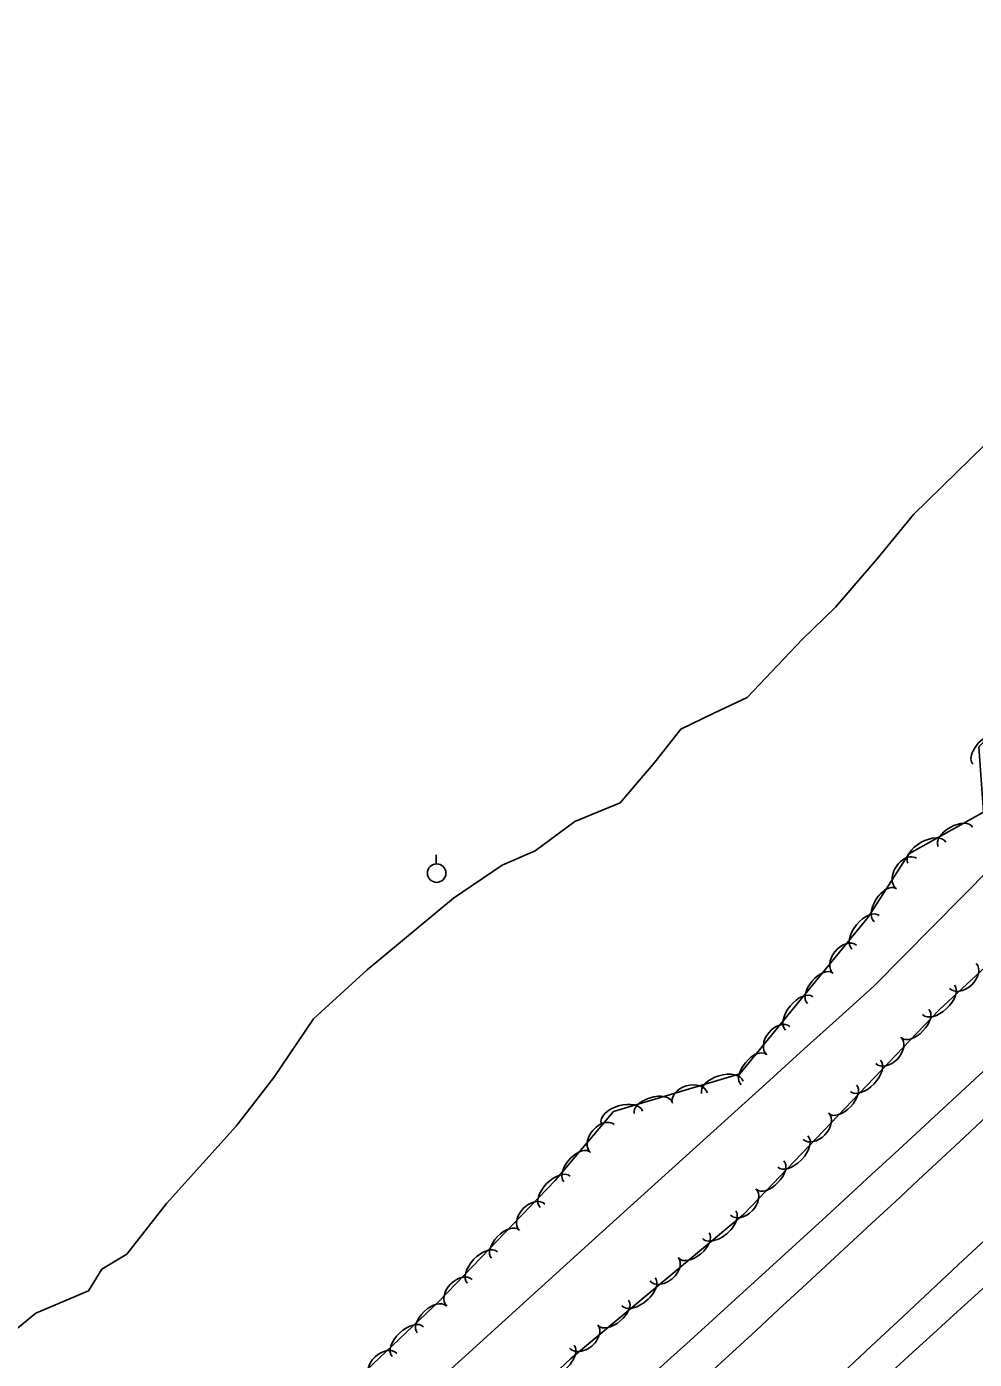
# Model space of a CAD drawing. Extents: x 1441650 to 1491889, y 345904 to 358319.
# Drawn here: x 1488163.3 to 1488420.1, y 347169.9 to 347531 of the extents above; entities that cross this region are included whole.
import ezdxf

# ---------------------------------------------------------------- set-up
doc = ezdxf.new("R2010")
doc.units = 0
for name, color, linetype in [('S_EDGE_PAVEMENT', 7, 'Continuous'), ('S_SHOULDER', 7, 'Continuous'), ('S_STREAM', 7, 'Continuous'), ('S_TREE', 7, 'Continuous'), ('S_UTILITY_POLE', 7, 'Continuous')]:
    doc.layers.add(name, color=color, linetype=linetype)

msp = doc.modelspace()

# ---------------------------------------------------------------- linework, layer by layer
at = {"layer": 'S_EDGE_PAVEMENT'}
for centre, major_axis, ratio, start_param, end_param in [((1479863.24, 356401.13), (8917.51, 8889.8), 0.995988, 4.66976, 4.713346), ((1477802, 358526.14), (13253.6, 8088.38), 0.999906, 4.91313, 4.9464)]:
    msp.add_ellipse(centre, major_axis=major_axis, ratio=ratio, start_param=start_param, end_param=end_param, dxfattribs=at)
at = {"layer": 'S_SHOULDER'}
for centre, major_axis, ratio, start_param, end_param in [((1482153.32, 353997.81), (6881.22, 6212.42), 0.993691, 4.704946, 4.762286), ((1484274.55, 351708.83), (4649.27, 4048.5), 0.995075, 4.710825, 4.789433)]:
    msp.add_ellipse(centre, major_axis=major_axis, ratio=ratio, start_param=start_param, end_param=end_param, dxfattribs=at)
at = {"layer": 'S_STREAM'}
for points in [[(1488152.11, 347171.27), (1488165.81, 347182.39), (1488180.08, 347188.43), (1488183.71, 347194.3), (1488190.47, 347198.4), (1488201.2, 347212.06), (1488220.08, 347233.1), (1488230.33, 347246.25), (1488241.01, 347262.17), (1488255.56, 347275.45), (1488278.97, 347294.84), (1488292.18, 347303.78), (1488301.13, 347307.67), (1488311.86, 347315.65), (1488324.19, 347320.71), (1488333.5, 347331.75), (1488340.56, 347340.66), (1488349.57, 347344.99), (1488358.57, 347349.21), (1488373.46, 347364.96), (1488382.52, 347373.71), (1488393.77, 347386.8), (1488403.63, 347398.8), (1488430.65, 347425.19)], [(1488270.48, 347160.16), (1488286.15, 347174.38), (1488301.81, 347188.6), (1488317.48, 347202.82), (1488326.91, 347211.35), (1488336.34, 347219.88), (1488345.76, 347228.4), (1488355.19, 347236.93), (1488364.62, 347245.46), (1488374.05, 347253.99), (1488383.48, 347262.51), (1488392.91, 347271.04), (1488408.79, 347287.09), (1488424.67, 347303.14)]]:
    msp.add_lwpolyline(points, dxfattribs=at)
at = {"layer": 'S_TREE'}
for points in [[(1488782.05, 347637.1), (1488745.16, 347591.11), (1488718.91, 347557.49), (1488680.79, 347526.93), (1488621.18, 347470.83), (1488530.62, 347376.43), (1488484.6, 347339.76), (1488448.09, 347299.33), (1488410.63, 347264.58), (1488357.7, 347209.25), (1488310.69, 347169.99), (1488256.92, 347119.58), (1488175.11, 347057.65), (1488148.46, 347039.47)], [(1488125.69, 347048.13), (1488190.33, 347108.11), (1488217.31, 347133.26), (1488248.06, 347159.97), (1488275.12, 347185.63), (1488306.52, 347218.29), (1488322.38, 347237.02), (1488356.61, 347247.25), (1488391.33, 347289.74), (1488402.39, 347306.87), (1488422.59, 347318.2), (1488421.39, 347335.88), (1488436.49, 347351.67), (1488461.09, 347350.64), (1488494.96, 347390.09), (1488521.49, 347416.55), (1488536.77, 347436.89), (1488549.84, 347451.07), (1488583.92, 347476.42), (1488608.8, 347501.01), (1488623.36, 347531.15)]]:
    msp.add_lwpolyline(points, dxfattribs=at)
for centre, major_axis, ratio, start_param, end_param in [((1488423.47, 347335), (-3.7, -3.86), 0.539965, 3.141564, 6.283157), ((1488414.99, 347311.51), (-4.66, -2.62), 0.540217, 3.140353, 6.281945), ((1488407.26, 347307.17), (-5.11, -2.87), 0.549589, 3.140313, 6.281905), ((1488401.76, 347301.5), (-2.69, -4.16), 0.684526, 3.14076, 6.282353), ((1488395.95, 347292.99), (-2.9, -4.49), 0.54008, 3.1411, 6.282693), ((1488390.67, 347285.59), (-3.71, -4.54), 0.549356, 3.141593, 6.283185), ((1488385.02, 347278.25), (-3.14, -3.84), 0.684409, 3.141593, 6.283185), ((1488417.03, 347273.77), (3.63, 3.37), 0.684365, 3.141593, 6.283185), ((1488378.3, 347270.44), (-3.38, -4.14), 0.539988, 3.141593, 6.283185), ((1488372.69, 347263.57), (-3.71, -4.54), 0.549356, 3.141593, 6.283185), ((1488410.42, 347267.28), (4.3, 3.99), 0.54932, 3.141593, 6.283185), ((1488404.13, 347260.86), (3.7, 3.86), 0.539965, 3.141593, 6.283185), ((1488367.03, 347256.24), (-3.14, -3.84), 0.684409, 3.141593, 6.283185), ((1488396.82, 347253.59), (3.43, 3.58), 0.68438, 3.141593, 6.283185), ((1488360.31, 347248.43), (-3.38, -4.14), 0.539988, 3.141593, 6.283185), ((1488390.61, 347246.72), (4.06, 4.24), 0.549332, 3.141593, 6.283185), ((1488351.84, 347243.61), (-5.62, -1.68), 0.549405, 3.141559, 6.283151), ((1488343.04, 347240.71), (-4.75, -1.42), 0.68447, 3.141537, 6.283129), ((1488384.48, 347240.32), (3.7, 3.86), 0.539965, 3.141593, 6.283185), ((1488333.09, 347238.01), (-5.12, -1.53), 0.540036, 3.14156, 6.283152), ((1488324.6, 347235.47), (-5.62, -1.68), 0.549405, 3.141559, 6.283151), ((1488377.17, 347233.05), (3.43, 3.58), 0.68438, 3.141593, 6.283185), ((1488319.3, 347229.7), (-3.2, -3.78), 0.684427, 3.141022, 6.282615), ((1488370.96, 347226.18), (4.06, 4.24), 0.549332, 3.141593, 6.283185), ((1488312.45, 347222.01), (-3.45, -4.08), 0.540002, 3.141255, 6.282848), ((1488364.83, 347219.77), (3.7, 3.86), 0.539965, 3.141593, 6.283185), ((1488306.52, 347215.24), (-4.07, -4.23), 0.549332, 3.141593, 6.283185), ((1488357.52, 347212.51), (3.43, 3.58), 0.68438, 3.141593, 6.283185), ((1488300.29, 347208.38), (-3.43, -3.57), 0.684379, 3.141593, 6.283185), ((1488350.95, 347206.37), (4.5, 3.76), 0.549317, 3.141709, 6.283302), ((1488292.97, 347201.13), (-3.71, -3.85), 0.539964, 3.141593, 6.283185), ((1488344.14, 347200.69), (4.1, 3.43), 0.539949, 3.141706, 6.283298), ((1488286.82, 347194.74), (-4.07, -4.23), 0.549332, 3.141593, 6.283185), ((1488336.07, 347194.29), (3.8, 3.18), 0.68436, 3.141783, 6.283376), ((1488280.59, 347187.89), (-3.43, -3.57), 0.684379, 3.141593, 6.283185), ((1488329.13, 347188.15), (4.5, 3.76), 0.549317, 3.141709, 6.283302), ((1488273.04, 347180.73), (-3.88, -3.68), 0.539955, 3.141593, 6.283185), ((1488322.32, 347182.47), (4.1, 3.43), 0.539949, 3.141706, 6.283298), ((1488266.6, 347174.63), (-4.26, -4.04), 0.549322, 3.141593, 6.283185), ((1488314.25, 347176.06), (3.8, 3.18), 0.68436, 3.141783, 6.283376), ((1488260.06, 347168.07), (-3.6, -3.41), 0.684367, 3.141593, 6.283185), ((1488307.32, 347169.73), (4.28, 4.01), 0.549403, 3.142307, 6.2839)]:
    msp.add_ellipse(centre, major_axis=major_axis, ratio=ratio, start_param=start_param, end_param=end_param, dxfattribs=at)
at = {"layer": 'S_UTILITY_POLE'}
msp.add_line((1488274.26, 347304.14), (1488274.26, 347306.62), dxfattribs=at)
msp.add_circle((1488274.41, 347301.63), 2.5, dxfattribs=at)

doc.saveas('drawing.dxf')
